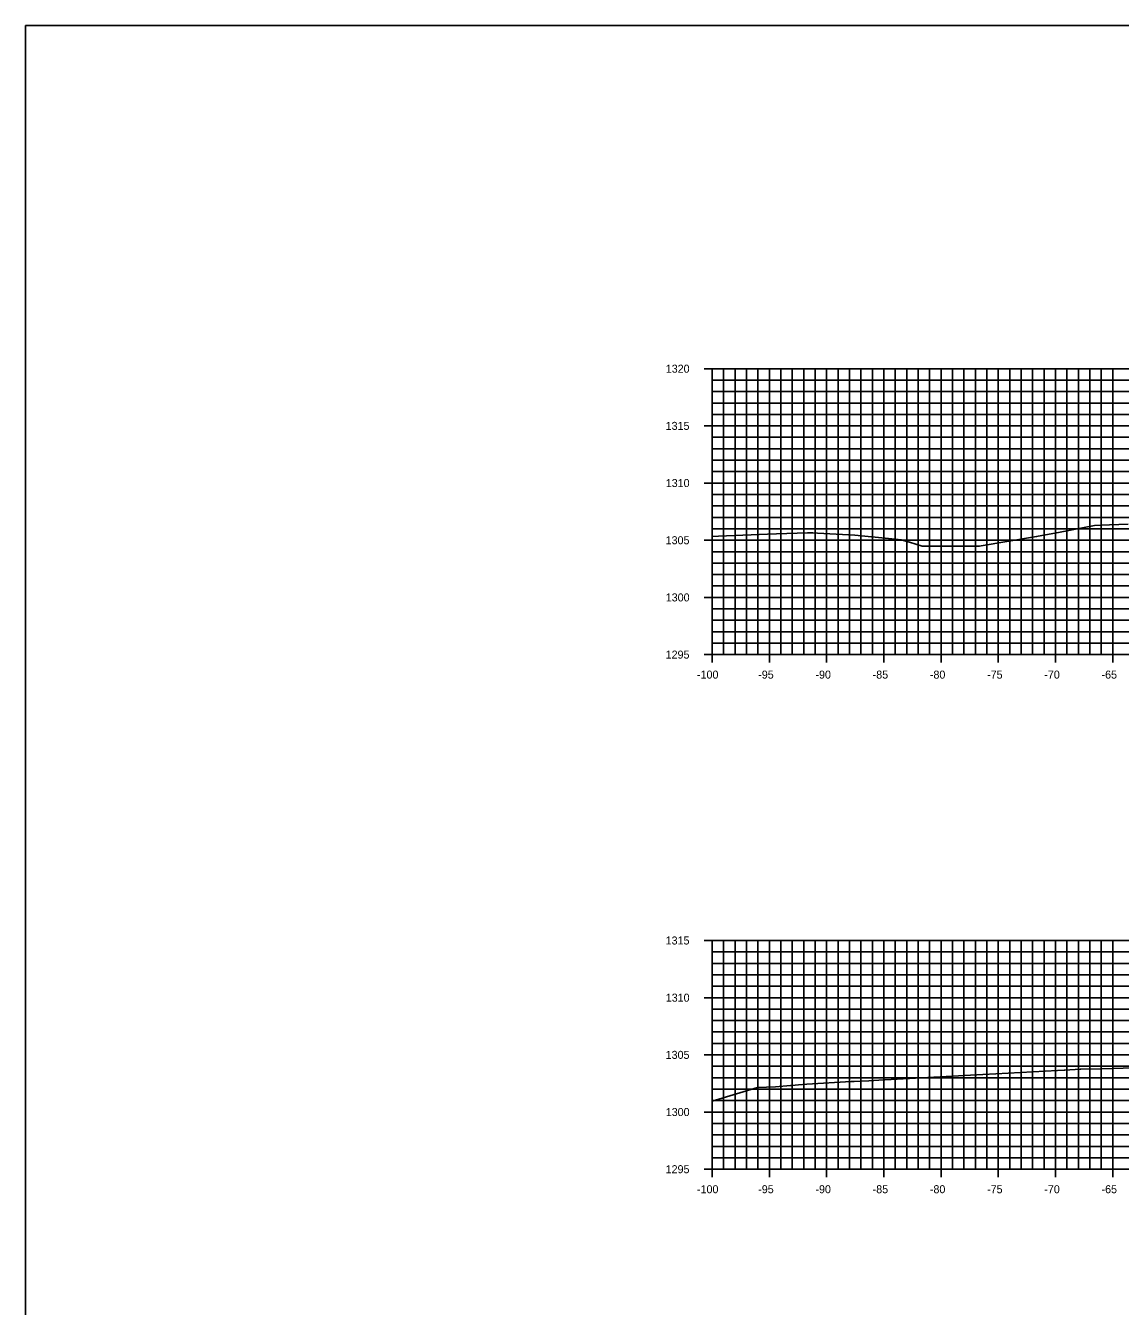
# Model space of a CAD drawing. Extents: x 674939 to 678919, y 750652 to 765176.
# Drawn here: x 678578.5 to 678674.2, y 751030.6 to 751142.6 of the extents above; entities that cross this region are included whole.
import ezdxf

# ---------------------------------------------------------------- set-up
doc = ezdxf.new("R2010")
doc.units = 0
for name, color, linetype in [('R_Axis', 7, 'Continuous'), ('R_Axis Annot', 7, 'Continuous'), ('R_Exist Surface', 7, 'Continuous'), ('R_Grid', 7, 'Continuous'), ('R_No Plot', 7, 'Continuous')]:
    doc.layers.add(name, color=color, linetype=linetype)

msp = doc.modelspace()

# ---------------------------------------------------------------- linework, layer by layer
at = {"layer": 'R_Axis'}
for p, q in [((678637.83, 751112.55), (678639.23, 751112.55)), ((678638.53, 751087.55), (678638.53, 751112.55)), ((678638.53, 751111.55), (678638.88, 751111.55)), ((678638.53, 751110.55), (678638.88, 751110.55)), ((678638.53, 751109.55), (678638.88, 751109.55)), ((678638.53, 751108.55), (678638.88, 751108.55)), ((678637.83, 751107.55), (678639.23, 751107.55)), ((678638.53, 751106.55), (678638.88, 751106.55)), ((678638.53, 751105.55), (678638.88, 751105.55)), ((678638.53, 751104.55), (678638.88, 751104.55)), ((678638.53, 751103.55), (678638.88, 751103.55)), ((678637.83, 751102.55), (678639.23, 751102.55)), ((678638.53, 751101.55), (678638.88, 751101.55)), ((678638.53, 751100.55), (678638.88, 751100.55)), ((678638.53, 751099.55), (678638.88, 751099.55)), ((678638.53, 751098.55), (678638.88, 751098.55)), ((678637.83, 751097.55), (678639.23, 751097.55)), ((678638.53, 751096.55), (678638.88, 751096.55)), ((678638.53, 751095.55), (678638.88, 751095.55)), ((678638.53, 751094.55), (678638.88, 751094.55)), ((678638.53, 751093.55), (678638.88, 751093.55)), ((678637.83, 751092.55), (678639.23, 751092.55)), ((678638.53, 751091.55), (678638.88, 751091.55)), ((678638.53, 751090.55), (678638.88, 751090.55)), ((678638.53, 751089.55), (678638.88, 751089.55)), ((678638.53, 751088.55), (678638.88, 751088.55)), ((678637.83, 751087.55), (678639.23, 751087.55)), ((678638.53, 751086.85), (678638.53, 751088.25)), ((678638.53, 751087.55), (678838.53, 751087.55)), ((678643.53, 751086.85), (678643.53, 751088.25)), ((678648.53, 751086.85), (678648.53, 751088.25)), ((678653.53, 751086.85), (678653.53, 751088.25)), ((678658.53, 751086.85), (678658.53, 751088.25)), ((678663.53, 751086.85), (678663.53, 751088.25)), ((678668.53, 751086.85), (678668.53, 751088.25)), ((678673.53, 751086.85), (678673.53, 751088.25)), ((678637.83, 751062.55), (678639.23, 751062.55)), ((678638.53, 751042.55), (678638.53, 751062.55)), ((678638.53, 751061.55), (678638.88, 751061.55)), ((678638.53, 751060.55), (678638.88, 751060.55)), ((678638.53, 751059.55), (678638.88, 751059.55)), ((678638.53, 751058.55), (678638.88, 751058.55)), ((678637.83, 751057.55), (678639.23, 751057.55)), ((678638.53, 751056.55), (678638.88, 751056.55)), ((678638.53, 751055.55), (678638.88, 751055.55)), ((678638.53, 751054.55), (678638.88, 751054.55)), ((678637.83, 751052.55), (678639.23, 751052.55)), ((678638.53, 751053.55), (678638.88, 751053.55)), ((678638.53, 751051.55), (678638.88, 751051.55)), ((678638.53, 751050.55), (678638.88, 751050.55)), ((678638.53, 751049.55), (678638.88, 751049.55)), ((678638.53, 751048.55), (678638.88, 751048.55)), ((678637.83, 751047.55), (678639.23, 751047.55)), ((678638.53, 751046.55), (678638.88, 751046.55)), ((678638.53, 751045.55), (678638.88, 751045.55)), ((678638.53, 751044.55), (678638.88, 751044.55)), ((678638.53, 751043.55), (678638.88, 751043.55)), ((678637.83, 751042.55), (678639.23, 751042.55)), ((678638.53, 751041.85), (678638.53, 751043.25)), ((678638.53, 751042.55), (678838.53, 751042.55)), ((678643.53, 751041.85), (678643.53, 751043.25)), ((678648.53, 751041.85), (678648.53, 751043.25)), ((678653.53, 751041.85), (678653.53, 751043.25)), ((678658.53, 751041.85), (678658.53, 751043.25)), ((678663.53, 751041.85), (678663.53, 751043.25)), ((678668.53, 751041.85), (678668.53, 751043.25)), ((678673.53, 751041.85), (678673.53, 751043.25))]:
    msp.add_line(p, q, dxfattribs=at)
at = {"layer": 'R_Exist Surface'}
for points in [[(678638.53, 751097.88), (678639.09, 751097.91), (678642.63, 751098.04), (678643.37, 751098.07), (678644.14, 751098.1), (678646.87, 751098.2), (678646.9, 751098.19), (678646.94, 751098.2), (678647.31, 751098.19), (678647.74, 751098.17), (678650.99, 751098), (678654.22, 751097.68), (678655.03, 751097.59), (678655.76, 751097.37), (678656.87, 751097.03), (678660.77, 751097.02), (678661.87, 751097.03), (678666.88, 751097.87), (678667.34, 751097.96), (678668.79, 751098.23), (678671.94, 751098.84), (678673.24, 751098.9), (678674.87, 751098.97)], [(678638.53, 751048.51), (678642.49, 751049.69), (678644.06, 751049.75), (678645.38, 751049.86), (678645.5, 751049.88), (678646.08, 751049.94), (678646.8, 751049.98), (678650.66, 751050.21), (678650.93, 751050.23), (678652.22, 751050.29), (678653.08, 751050.34), (678662.18, 751050.82), (678663.31, 751050.88), (678668.7, 751051.19), (678669.28, 751051.21), (678669.31, 751051.22), (678669.33, 751051.22), (678669.35, 751051.22), (678670.69, 751051.29), (678670.72, 751051.29), (678670.74, 751051.29), (678672.48, 751051.32), (678672.5, 751051.32), (678672.53, 751051.32), (678672.56, 751051.32), (678672.58, 751051.32), (678677.27, 751051.47)]]:
    msp.add_lwpolyline(points, dxfattribs=at)
at = {"layer": 'R_Grid'}
for p, q in [((678638.53, 751112.55), (678838.53, 751112.55)), ((678638.53, 751087.55), (678638.53, 751112.55)), ((678639.53, 751087.55), (678639.53, 751112.55)), ((678640.53, 751087.55), (678640.53, 751112.55)), ((678641.53, 751087.55), (678641.53, 751112.55)), ((678642.53, 751087.55), (678642.53, 751112.55)), ((678643.53, 751087.55), (678643.53, 751112.55)), ((678644.53, 751087.55), (678644.53, 751112.55)), ((678645.53, 751087.55), (678645.53, 751112.55)), ((678646.53, 751087.55), (678646.53, 751112.55)), ((678647.53, 751087.55), (678647.53, 751112.55)), ((678648.53, 751087.55), (678648.53, 751112.55)), ((678649.53, 751087.55), (678649.53, 751112.55)), ((678650.53, 751087.55), (678650.53, 751112.55)), ((678651.53, 751087.55), (678651.53, 751112.55)), ((678652.53, 751087.55), (678652.53, 751112.55)), ((678653.53, 751087.55), (678653.53, 751112.55)), ((678654.53, 751087.55), (678654.53, 751112.55)), ((678655.53, 751087.55), (678655.53, 751112.55)), ((678656.53, 751087.55), (678656.53, 751112.55)), ((678657.53, 751087.55), (678657.53, 751112.55)), ((678658.53, 751087.55), (678658.53, 751112.55)), ((678659.53, 751087.55), (678659.53, 751112.55)), ((678660.53, 751087.55), (678660.53, 751112.55)), ((678661.53, 751087.55), (678661.53, 751112.55)), ((678662.53, 751087.55), (678662.53, 751112.55)), ((678663.53, 751087.55), (678663.53, 751112.55)), ((678664.53, 751087.55), (678664.53, 751112.55)), ((678665.53, 751087.55), (678665.53, 751112.55)), ((678666.53, 751087.55), (678666.53, 751112.55)), ((678667.53, 751087.55), (678667.53, 751112.55)), ((678668.53, 751087.55), (678668.53, 751112.55)), ((678669.53, 751087.55), (678669.53, 751112.55)), ((678670.53, 751087.55), (678670.53, 751112.55)), ((678671.53, 751087.55), (678671.53, 751112.55)), ((678672.53, 751087.55), (678672.53, 751112.55)), ((678673.53, 751087.55), (678673.53, 751112.55)), ((678638.53, 751111.55), (678838.53, 751111.55)), ((678638.53, 751110.55), (678838.53, 751110.55)), ((678638.53, 751109.55), (678838.53, 751109.55)), ((678638.53, 751108.55), (678838.53, 751108.55)), ((678638.53, 751107.55), (678838.53, 751107.55)), ((678638.53, 751106.55), (678838.53, 751106.55)), ((678638.53, 751105.55), (678838.53, 751105.55)), ((678638.53, 751104.55), (678838.53, 751104.55)), ((678638.53, 751103.55), (678838.53, 751103.55)), ((678638.53, 751102.55), (678838.53, 751102.55)), ((678638.53, 751101.55), (678838.53, 751101.55)), ((678638.53, 751100.55), (678838.53, 751100.55)), ((678638.53, 751099.55), (678838.53, 751099.55)), ((678638.53, 751098.55), (678838.53, 751098.55)), ((678638.53, 751097.55), (678838.53, 751097.55)), ((678638.53, 751096.55), (678838.53, 751096.55)), ((678638.53, 751095.55), (678838.53, 751095.55)), ((678638.53, 751094.55), (678838.53, 751094.55)), ((678638.53, 751093.55), (678838.53, 751093.55)), ((678638.53, 751092.55), (678838.53, 751092.55)), ((678638.53, 751091.55), (678838.53, 751091.55)), ((678638.53, 751090.55), (678838.53, 751090.55)), ((678638.53, 751089.55), (678838.53, 751089.55)), ((678638.53, 751088.55), (678838.53, 751088.55)), ((678638.53, 751087.55), (678838.53, 751087.55)), ((678638.53, 751062.55), (678838.53, 751062.55)), ((678638.53, 751042.55), (678638.53, 751062.55)), ((678639.53, 751042.55), (678639.53, 751062.55)), ((678640.53, 751042.55), (678640.53, 751062.55)), ((678641.53, 751042.55), (678641.53, 751062.55)), ((678642.53, 751042.55), (678642.53, 751062.55)), ((678643.53, 751042.55), (678643.53, 751062.55)), ((678644.53, 751042.55), (678644.53, 751062.55)), ((678645.53, 751042.55), (678645.53, 751062.55)), ((678646.53, 751042.55), (678646.53, 751062.55)), ((678647.53, 751042.55), (678647.53, 751062.55)), ((678648.53, 751042.55), (678648.53, 751062.55)), ((678649.53, 751042.55), (678649.53, 751062.55)), ((678650.53, 751042.55), (678650.53, 751062.55)), ((678651.53, 751042.55), (678651.53, 751062.55)), ((678652.53, 751042.55), (678652.53, 751062.55)), ((678653.53, 751042.55), (678653.53, 751062.55)), ((678654.53, 751042.55), (678654.53, 751062.55)), ((678655.53, 751042.55), (678655.53, 751062.55)), ((678656.53, 751042.55), (678656.53, 751062.55)), ((678657.53, 751042.55), (678657.53, 751062.55)), ((678658.53, 751042.55), (678658.53, 751062.55)), ((678659.53, 751042.55), (678659.53, 751062.55)), ((678660.53, 751042.55), (678660.53, 751062.55)), ((678661.53, 751042.55), (678661.53, 751062.55)), ((678662.53, 751042.55), (678662.53, 751062.55)), ((678663.53, 751042.55), (678663.53, 751062.55)), ((678664.53, 751042.55), (678664.53, 751062.55)), ((678665.53, 751042.55), (678665.53, 751062.55)), ((678666.53, 751042.55), (678666.53, 751062.55)), ((678667.53, 751042.55), (678667.53, 751062.55)), ((678668.53, 751042.55), (678668.53, 751062.55)), ((678669.53, 751042.55), (678669.53, 751062.55)), ((678670.53, 751042.55), (678670.53, 751062.55)), ((678671.53, 751042.55), (678671.53, 751062.55)), ((678672.53, 751042.55), (678672.53, 751062.55)), ((678673.53, 751042.55), (678673.53, 751062.55)), ((678638.53, 751061.55), (678838.53, 751061.55)), ((678638.53, 751060.55), (678838.53, 751060.55)), ((678638.53, 751059.55), (678838.53, 751059.55)), ((678638.53, 751058.55), (678838.53, 751058.55)), ((678638.53, 751057.55), (678838.53, 751057.55)), ((678638.53, 751056.55), (678838.53, 751056.55)), ((678638.53, 751055.55), (678838.53, 751055.55)), ((678638.53, 751054.55), (678838.53, 751054.55)), ((678638.53, 751053.55), (678838.53, 751053.55)), ((678638.53, 751052.55), (678838.53, 751052.55)), ((678638.53, 751051.55), (678838.53, 751051.55)), ((678638.53, 751050.55), (678838.53, 751050.55)), ((678638.53, 751049.55), (678838.53, 751049.55)), ((678638.53, 751048.55), (678838.53, 751048.55)), ((678638.53, 751047.55), (678838.53, 751047.55)), ((678638.53, 751046.55), (678838.53, 751046.55)), ((678638.53, 751045.55), (678838.53, 751045.55)), ((678638.53, 751044.55), (678838.53, 751044.55)), ((678638.53, 751043.55), (678838.53, 751043.55)), ((678638.53, 751042.55), (678838.53, 751042.55))]:
    msp.add_line(p, q, dxfattribs=at)
at = {"layer": 'R_No Plot'}
msp.add_lwpolyline([(678578.53, 750922.55), (678918.53, 750922.55), (678918.53, 751142.55), (678578.53, 751142.55)], close=True, dxfattribs=at)

# ---------------------------------------------------------------- texts
at = {"layer": 'R_Axis Annot'}
for s, p in [('1320', (678634.47, 751112.2)), ('1315', (678634.46, 751107.2)), ('1310', (678634.47, 751102.2)), ('1305', (678634.46, 751097.2)), ('1300', (678634.47, 751092.2)), ('1295', (678634.46, 751087.2)), ('-100', (678637.2, 751085.45)), ('-95', (678642.55, 751085.45)), ('-90', (678647.55, 751085.45)), ('-85', (678652.55, 751085.45)), ('-80', (678657.55, 751085.45)), ('-75', (678662.55, 751085.45)), ('-70', (678667.55, 751085.45)), ('-65', (678672.55, 751085.45)), ('1315', (678634.46, 751062.2)), ('1310', (678634.47, 751057.2)), ('1305', (678634.46, 751052.2)), ('1300', (678634.47, 751047.2)), ('1295', (678634.46, 751042.2)), ('-100', (678637.2, 751040.45)), ('-95', (678642.55, 751040.45)), ('-90', (678647.55, 751040.45)), ('-85', (678652.55, 751040.45)), ('-80', (678657.55, 751040.45)), ('-75', (678662.55, 751040.45)), ('-70', (678667.55, 751040.45)), ('-65', (678672.55, 751040.45))]:
    msp.add_text(s, height=0.7, dxfattribs=at).set_placement(p)

doc.saveas('drawing.dxf')
